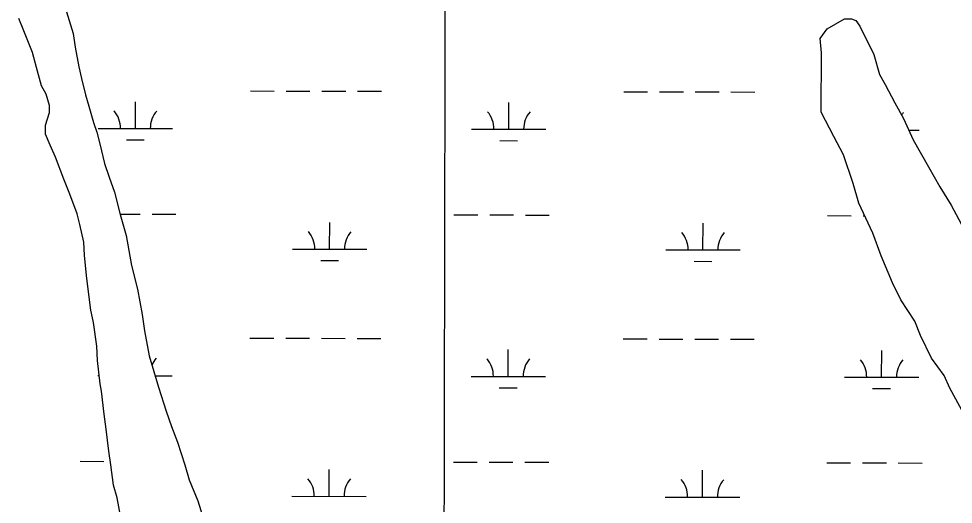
# Model space of a CAD drawing. Extents: x 3187622 to 3225504, y 800805 to 826213.
# Drawn here: x 3212197 to 3213453, y 819345 to 819999 of the extents above; entities that cross this region are included whole.
import ezdxf

# ---------------------------------------------------------------- set-up
doc = ezdxf.new("R2010")
doc.units = 0
for name, color, linetype in [('V-GRID-MAJR', 7, 'Continuous'), ('V-SITE-VEGE', 7, 'Continuous'), ('V-WETL-SWMP', 7, 'Continuous')]:
    doc.layers.add(name, color=color, linetype=linetype)

msp = doc.modelspace()

# ---------------------------------------------------------------- linework, layer by layer
at = {"layer": 'V-GRID-MAJR'}
msp.add_spline([(3212744.301, 806204.817), (3212755.758, 812263.939), (3212767.22, 818326.145), (3212778.683, 824388.39), (3212778.6890000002, 824391.435)], degree=3, dxfattribs=at)
at = {"layer": 'V-SITE-VEGE'}
for p, q in [((3212203.951, 819982.223), (3212196.898, 819998.936)), ((3212261.125, 820007.7920000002), (3212269.95, 819978.761)), ((3213283.941, 819985.229), (3213306.9220000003, 819998.4330000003)), ((3213306.9220000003, 819998.4330000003), (3213316.4590000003, 819998.3690000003)), ((3213316.4590000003, 819998.3690000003), (3213322.171, 819996.4230000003)), ((3213274.3140000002, 819971.938), (3213283.941, 819985.229)), ((3213322.171, 819996.4230000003), (3213327.844, 819988.7540000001)), ((3213327.844, 819988.7540000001), (3213346.667, 819950.4720000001)), ((3212215.416, 819953.1940000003), (3212203.951, 819982.223)), ((3212269.95, 819978.761), (3212272.6040000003, 819960.284)), ((3212272.6040000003, 819960.284), (3212277.9080000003, 819933.892)), ((3213276.093, 819952.848), (3213274.3140000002, 819971.938)), ((3212220.714, 819932.96), (3212215.416, 819953.1940000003)), ((3213275.563, 819872.7240000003), (3213276.093, 819952.848)), ((3213346.667, 819950.4720000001), (3213354.12, 819923.713)), ((3212227.773, 819908.3290000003), (3212220.714, 819932.96)), ((3212277.9080000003, 819933.892), (3212281.441, 819918.0530000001)), ((3213354.12, 819923.713), (3213361.665, 819910.3090000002)), ((3212281.441, 819918.0530000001), (3212286.739, 819896.061)), ((3213361.665, 819910.3090000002), (3213374.852, 819885.42)), ((3212233.946, 819896.895), (3212227.773, 819908.3290000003)), ((3212238.355, 819881.9420000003), (3212233.946, 819896.895)), ((3212286.739, 819896.061), (3212291.153, 819881.1050000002)), ((3213374.852, 819885.42), (3213386.159, 819864.3580000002)), ((3212233.1, 819855.537), (3212238.366, 819872.261)), ((3212238.366, 819872.261), (3212238.355, 819881.9420000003)), ((3212291.153, 819881.1050000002), (3212297.332, 819859.1130000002)), ((3213292.5160000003, 819840.1790000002), (3213275.563, 819872.7240000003)), ((3213386.159, 819864.3580000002), (3213399.324, 819835.653)), ((3212233.11, 819843.2190000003), (3212233.1, 819855.537)), ((3212297.332, 819859.1130000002), (3212301.7430000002, 819845.916)), ((3212239.281, 819828.262), (3212233.11, 819843.2190000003)), ((3212301.7430000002, 819845.916), (3212306.157, 819830.085)), ((3213305.705, 819815.2880000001), (3213292.5160000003, 819840.1790000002)), ((3213399.324, 819835.653), (3213420.068, 819799.2670000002)), ((3212246.336, 819812.431), (3212239.281, 819828.262)), ((3212306.157, 819830.085), (3212312.339, 819803.6900000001)), ((3212257.799, 819782.5240000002), (3212246.336, 819812.431)), ((3213318.806, 819777.0460000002), (3213305.705, 819815.2880000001)), ((3212312.339, 819803.6900000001), (3212318.514, 819785.2170000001)), ((3213420.068, 819799.2670000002), (3213435.153, 819772.456)), ((3212318.514, 819785.2170000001), (3212325.572, 819764.983)), ((3212265.739, 819762.294), (3212257.799, 819782.5240000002)), ((3213326.259, 819750.287), (3213318.806, 819777.0460000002)), ((3213435.153, 819772.456), (3213450.249, 819747.555)), ((3212275.441, 819735.903), (3212265.739, 819762.294)), ((3212325.572, 819764.983), (3212333.518, 819735.076)), ((3213345.0700000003, 819710.0970000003), (3213326.259, 819750.287)), ((3213450.249, 819747.555), (3213470.981, 819709.259)), ((3212278.971, 819721.828), (3212275.441, 819735.903)), ((3212333.518, 819735.076), (3212341.4620000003, 819706.9220000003)), ((3212284.274, 819698.0750000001), (3212278.971, 819721.828)), ((3213356.3140000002, 819679.497), (3213345.0700000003, 819710.0970000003)), ((3212285.169, 819680.476), (3212284.274, 819698.0750000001)), ((3212341.4620000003, 819706.9220000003), (3212348.536, 819666.452)), ((3212287.829, 819653.199), (3212285.169, 819680.476)), ((3213371.336, 819643.15), (3213356.3140000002, 819679.497)), ((3212348.536, 819666.452), (3212356.482, 819634.781)), ((3212290.487, 819634.7240000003), (3212287.829, 819653.199)), ((3212294.034, 819606.568), (3212290.487, 819634.7240000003)), ((3212356.482, 819634.781), (3212362.673, 819600.469)), ((3213382.628, 819620.179), (3213371.336, 819643.15)), ((3213401.517, 819591.4380000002), (3213382.628, 819620.179)), ((3212297.5670000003, 819589.8520000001), (3212294.034, 819606.568)), ((3212362.673, 819600.469), (3212366.2120000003, 819578.474)), ((3212301.9930000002, 819558.1800000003), (3212297.5670000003, 819589.8520000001)), ((3213409.021, 819572.309), (3213401.517, 819591.4380000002)), ((3212366.2120000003, 819578.474), (3212372.399, 819545.042)), ((3213424.08, 819541.683), (3213409.021, 819572.309)), ((3212302.892, 819538.8200000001), (3212301.9930000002, 819558.1800000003)), ((3212306.437, 819507.148), (3212302.892, 819538.8200000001)), ((3212372.399, 819545.042), (3212384.757, 819502.814)), ((3213441.097, 819518.676), (3213424.08, 819541.683)), ((3213448.615, 819501.4570000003), (3213441.097, 819518.676)), ((3212308.207, 819497.469), (3212306.437, 819507.148)), ((3212311.754, 819466.6730000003), (3212308.207, 819497.469)), ((3212384.757, 819502.814), (3212395.345, 819470.27)), ((3213467.463, 819466.991), (3213448.615, 819501.4570000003)), ((3212395.345, 819470.27), (3212402.4020000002, 819450.0350000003)), ((3212314.412, 819446.437), (3212311.754, 819466.6730000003)), ((3212317.955, 819416.5240000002), (3212314.412, 819446.437)), ((3212402.4020000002, 819450.0350000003), (3212410.338, 819428.9230000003)), ((3212410.338, 819428.9230000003), (3212420.046, 819398.131)), ((3212320.611, 819398.047), (3212317.955, 819416.5240000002)), ((3212324.156, 819370.772), (3212320.611, 819398.047)), ((3212420.046, 819398.131), (3212426.223, 819377.9010000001)), ((3212329.45, 819354.056), (3212324.156, 819370.772)), ((3212426.223, 819377.9010000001), (3212437.685, 819349.753)), ((3212333.87, 819329.4230000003), (3212329.45, 819354.056)), ((3212437.685, 819349.753), (3212443.862, 819329.5190000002))]:
    msp.add_line(p, q, dxfattribs=at)
at = {"layer": 'V-WETL-SWMP'}
for p, q in [((3212508.4721350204, 819901.3837283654), (3212540.472067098, 819901.3185512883)), ((3212556.472033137, 819901.2859627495), (3212588.4719652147, 819901.2207856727)), ((3212604.4719312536, 819901.1881971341), (3212636.4718633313, 819901.123020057)), ((3212652.47182937, 819901.0904315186), (3212684.471761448, 819901.0252544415)), ((3213010.3790696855, 819900.3614503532), (3213042.379001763, 819900.2962732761)), ((3213058.378967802, 819900.2636847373), (3213090.37889988, 819900.1985076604)), ((3213106.3788659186, 819900.1659191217), (3213138.378797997, 819900.1007420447)), ((3213154.378764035, 819900.0681535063), (3213186.3786961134, 819900.0029764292)), ((3212353.7771096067, 819850.9567050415), (3212353.850435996, 819886.9566296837)), ((3212855.6840442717, 819849.9344270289), (3212855.7573706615, 819885.9343516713)), ((3212303.777215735, 819851.0585442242), (3212403.7770034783, 819850.8548658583)), ((3212805.6841504, 819850.0362662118), (3212905.6839381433, 819849.8325878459)), ((3213393.2770142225, 819848.8394641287), (3213407.5908728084, 819848.8103098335)), ((3212341.745704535, 819835.5501787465), (3212365.745653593, 819835.5012959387)), ((3212843.6526392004, 819834.527900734), (3212867.6525882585, 819834.4790179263)), ((3212333.386382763, 819735.5659993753), (3212360.1339786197, 819735.5115201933)), ((3212376.133944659, 819735.478931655), (3212408.1338767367, 819735.4137545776)), ((3212782.041083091, 819734.6521848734), (3212814.0410151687, 819734.5870077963)), ((3212830.040981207, 819734.5544192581), (3212862.0409132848, 819734.4892421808)), ((3212878.040879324, 819734.4566536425), (3212910.0408114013, 819734.3914765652)), ((3212614.8828670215, 819688.5625552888), (3212614.956193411, 819724.5624799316)), ((3213116.789801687, 819687.5402772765), (3213116.8631280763, 819723.5402019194)), ((3213283.9480177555, 819733.6299068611), (3213315.947949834, 819733.564729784)), ((3213331.9479158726, 819733.5321412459), (3213334.1035094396, 819733.5277507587)), ((3212564.8829731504, 819688.6643944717), (3212664.882760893, 819688.4607161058)), ((3213066.7899078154, 819687.6421164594), (3213166.789695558, 819687.4384380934)), ((3212602.85146195, 819673.1560289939), (3212626.851411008, 819673.1071461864)), ((3213104.7583966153, 819672.1337509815), (3213128.758345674, 819672.084868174)), ((3212507.7945278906, 819568.7094247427), (3212539.794459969, 819568.6442476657)), ((3212555.794426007, 819568.6116591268), (3212587.7943580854, 819568.54648205)), ((3212603.7943241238, 819568.5138935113), (3212635.794256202, 819568.4487164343)), ((3212651.7942222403, 819568.4161278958), (3212683.7941543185, 819568.3509508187)), ((3213009.701462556, 819567.6871467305), (3213041.701394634, 819567.6219696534)), ((3213057.7013606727, 819567.5893811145), (3213089.7012927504, 819567.5242040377)), ((3213105.7012587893, 819567.491615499), (3213137.701190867, 819567.426438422)), ((3213153.701156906, 819567.3938498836), (3213185.7010889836, 819567.3286728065)), ((3212855.006437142, 819517.2601234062), (3212855.0797635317, 819553.2600480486)), ((3213356.913371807, 819516.237845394), (3213356.9866981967, 819552.2377700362)), ((3212303.0996086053, 819518.3842406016), (3212305.1800924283, 819518.3800030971)), ((3212380.24633074, 819518.2271090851), (3212403.0993963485, 819518.1805622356)), ((3212805.006543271, 819517.3619625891), (3212905.0063310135, 819517.158284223)), ((3213306.913477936, 819516.3396845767), (3213406.913265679, 819516.1360062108)), ((3212842.9750320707, 819501.8535971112), (3212866.9749811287, 819501.8047143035)), ((3213344.8819667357, 819500.831319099), (3213368.8819157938, 819500.7824362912)), ((3212279.456541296, 819403.0001592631), (3212311.456473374, 819402.9349821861)), ((3212781.3634759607, 819401.9778812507), (3212813.3634080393, 819401.9127041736)), ((3212829.3633740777, 819401.8801156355), (3212861.3633061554, 819401.8149385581)), ((3212877.3632721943, 819401.7823500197), (3212909.3632042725, 819401.7171729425)), ((3213283.2704106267, 819400.9556032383), (3213315.2703427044, 819400.8904261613)), ((3213331.2703087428, 819400.8578376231), (3213363.2702408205, 819400.7926605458)), ((3213379.27020686, 819400.7600720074), (3213411.270138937, 819400.6948949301)), ((3212614.205259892, 819355.8882516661), (3212614.2785862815, 819391.888176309)), ((3213116.112194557, 819354.8659736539), (3213116.1855209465, 819390.8658982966)), ((3212564.2053660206, 819355.990090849), (3212664.2051537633, 819355.786412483)), ((3213066.112300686, 819354.9678128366), (3213166.1120884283, 819354.7641344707))]:
    msp.add_line(p, q, dxfattribs=at)
for points in [[(3212333.8710000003, 819329.4230000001), (3212329.45, 819354.058), (3212324.156, 819370.772), (3212320.612, 819398.047), (3212317.9560000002, 819416.523), (3212314.411, 819446.438), (3212311.753, 819466.674), (3212308.2060000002, 819497.469), (3212306.438, 819507.147), (3212302.8910000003, 819538.821), (3212301.994, 819558.179), (3212297.5670000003, 819589.853), (3212294.032, 819606.569), (3212290.488, 819634.724), (3212287.832, 819653.2000000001), (3212285.169, 819680.476), (3212284.273, 819698.074), (3212278.973, 819721.827), (3212275.441, 819735.903), (3212265.739, 819762.2930000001), (3212257.802, 819782.525), (3212246.336, 819812.432), (3212239.2830000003, 819828.265), (3212233.11, 819843.219), (3212233.1, 819855.5380000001), (3212238.365, 819872.261), (3212238.356, 819881.9400000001), (3212233.944, 819896.895), (3212227.774, 819908.329), (3212220.713, 819932.961), (3212215.416, 819953.1950000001), (3212203.951, 819982.223), (3212196.897, 819998.936)], [(3212261.125, 820007.791), (3212269.95, 819978.761), (3212272.605, 819960.285), (3212277.9080000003, 819933.8910000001), (3212281.4420000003, 819918.055), (3212286.74, 819896.062), (3212291.153, 819881.107), (3212297.332, 819859.113), (3212301.7430000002, 819845.9180000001), (3212306.157, 819830.083), (3212312.339, 819803.691), (3212318.515, 819785.2170000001), (3212325.572, 819764.985), (3212333.517, 819735.074), (3212341.461, 819706.9230000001), (3212348.536, 819666.452), (3212356.483, 819634.781), (3212362.673, 819600.469)], [(3213467.463, 819466.99), (3213448.614, 819501.456), (3213441.097, 819518.677), (3213424.08, 819541.684), (3213409.021, 819572.309), (3213401.517, 819591.437), (3213382.629, 819620.18), (3213371.335, 819643.149), (3213356.3140000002, 819679.497), (3213345.0700000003, 819710.0970000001), (3213326.259, 819750.287), (3213318.806, 819777.046), (3213305.705, 819815.289), (3213292.5160000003, 819840.179), (3213275.562, 819872.724), (3213276.094, 819952.849), (3213274.313, 819971.9400000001), (3213283.941, 819985.23), (3213306.9220000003, 819998.432), (3213316.461, 819998.3690000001), (3213322.1720000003, 819996.4230000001), (3213327.844, 819988.7540000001), (3213346.668, 819950.473), (3213354.1210000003, 819923.714), (3213361.664, 819910.309), (3213374.853, 819885.419), (3213386.16, 819864.358), (3213399.324, 819835.653), (3213420.068, 819799.267), (3213435.153, 819772.457), (3213450.25, 819747.555), (3213470.981, 819709.26)], [(3212362.673, 819600.469), (3212366.2120000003, 819578.474), (3212372.4, 819545.042), (3212384.756, 819502.8150000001), (3212395.344, 819470.267), (3212402.401, 819450.035), (3212410.339, 819428.9230000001), (3212420.045, 819398.134), (3212426.222, 819377.9010000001), (3212437.686, 819349.753), (3212443.863, 819329.519)]]:
    msp.add_lwpolyline(points, dxfattribs=at)
for centre, radius, start, end in [((3212298.535257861, 819851.5440251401), 35.246287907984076, 359.11148072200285, 40.655139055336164), ((3212409.020895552, 819851.318989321), 35.24628790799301, 139.1114777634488, 180.65513609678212), ((3212800.4421925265, 819850.5217471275), 35.246287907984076, 359.11148072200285, 40.655139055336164), ((3212910.927830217, 819850.2967113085), 35.24628790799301, 139.1114777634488, 180.65513609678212), ((3213412.834764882, 819849.2744332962), 35.24628790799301, 139.11147776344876, 145.8989127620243), ((3212559.6410152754, 819689.1498753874), 35.246287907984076, 359.11148072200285, 40.655139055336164), ((3212670.1266529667, 819688.9248395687), 35.24628790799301, 139.1114777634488, 180.65513609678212), ((3213061.547949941, 819688.1275973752), 35.246287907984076, 359.11148072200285, 40.655139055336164), ((3213172.033587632, 819687.9025615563), 35.24628790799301, 139.1114777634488, 180.65513609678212), ((3212408.3432884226, 819518.6446856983), 35.24628790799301, 139.11147776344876, 156.52104240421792), ((3212799.7645853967, 819517.8474435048), 35.246287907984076, 359.11148072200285, 40.655139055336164), ((3212910.250223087, 819517.6224076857), 35.24628790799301, 139.1114777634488, 180.65513609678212), ((3213301.6715200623, 819516.8251654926), 35.246287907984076, 359.11148072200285, 40.655139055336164), ((3213412.1571577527, 819516.6001296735), 35.24628790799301, 139.1114777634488, 180.65513609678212), ((3212558.963408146, 819356.4755717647), 35.246287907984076, 359.11148072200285, 40.655139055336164), ((3212669.449045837, 819356.2505359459), 35.24628790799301, 139.1114777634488, 180.65513609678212), ((3213060.870342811, 819355.4532937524), 35.246287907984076, 359.11148072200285, 40.655139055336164), ((3213171.355980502, 819355.2282579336), 35.24628790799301, 139.1114777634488, 180.65513609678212)]:
    msp.add_arc(centre, radius, start, end, dxfattribs=at)

doc.saveas('drawing.dxf')
